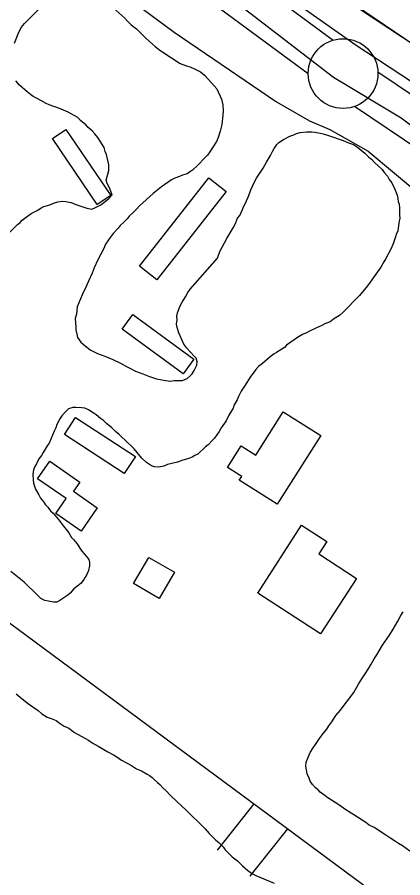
# Model space of a CAD drawing. Extents: x 3823584 to 3861785, y 301729 to 327625.
# Drawn here: x 3838741 to 3839018, y 322453 to 323070 of the extents above; entities that cross this region are included whole.
import ezdxf

# ---------------------------------------------------------------- set-up
doc = ezdxf.new("R2010")
doc.units = 0
for name, color, linetype in [('V-BLDG-OTLN', 7, 'Continuous'), ('V-FLOD-BASE', 7, 'Continuous'), ('V-LEVE-TOET', 7, 'Continuous'), ('V-RIVR-EDGE', 7, 'Continuous'), ('V-ROAD-CNTR', 7, 'Continuous'), ('V-RRAP-FSHR', 7, 'Continuous'), ('V-SITE-VEGE', 7, 'Continuous'), ('V-SURV-LINE', 7, 'Continuous')]:
    doc.layers.add(name, color=color, linetype=linetype)

msp = doc.modelspace()

# ---------------------------------------------------------------- linework, layer by layer
at = {"layer": 'V-BLDG-OTLN'}
for points in [[(3838776.17, 322989.06), (3838808.33, 322941.74), (3838798.68, 322935.18), (3838766.52, 322982.5)], [(3838891.1, 322944.56), (3838841.3, 322881.33), (3838828.86, 322891.12), (3838878.66, 322954.35)], [(3838824.27, 322856.34), (3838868.03, 322824.3), (3838860.37, 322813.83), (3838816.61, 322845.87)], [(3838959.02, 322769.6), (3838927.72, 322720.32), (3838900.57, 322737.57), (3838902.33, 322740.35), (3838892.2, 322746.78), (3838901.95, 322762.13), (3838912.36, 322755.52), (3838932.14, 322786.67)], [(3838782.94, 322782.51), (3838825.97, 322754.6), (3838818.06, 322742.4), (3838775.03, 322770.31)], [(3838764.59, 322751.29), (3838786.11, 322736.3), (3838781.53, 322729.72), (3838798.63, 322717.81), (3838787.01, 322701.13), (3838768.87, 322713.76), (3838776.27, 322724.4), (3838755.79, 322738.66)], [(3838958.91, 322627.44), (3838913.8, 322656.71), (3838945.35, 322705.36), (3838963.35, 322693.68), (3838957.58, 322684.79), (3838984.7, 322667.2)], [(3838824.72, 322663.51), (3838835.59, 322682.23), (3838854.02, 322671.54), (3838843.14, 322652.81)]]:
    msp.add_lwpolyline(points, close=True, dxfattribs=at)
at = {"layer": 'V-FLOD-BASE'}
for points in [[(3838278.93, 323536.96), (3838308, 323518.14), (3838341.35, 323490.78), (3838461.92, 323402.71), (3838721.01, 323212.03), (3838791.98, 323158.16), (3838831.31, 323131.65), (3838908.27, 323072.65), (3838968.12, 323026.47), (3839016.87, 322997.4), (3839062.18, 322963.2), (3839098.95, 322942.68), (3839327.26, 322782.78), (3839513.67, 322668.2), (3839868.52, 322451.01)], [(3838540.65, 323375.59), (3838681.58, 323274.69), (3838841.31, 323153.83), (3838934.47, 323084.95), (3838984.37, 323049.64), (3839079.88, 322986.79), (3839172.37, 322925.72), (3839309, 322835.6), (3839392.4, 322782.86), (3839486.35, 322726.31), (3839628.68, 322636.84), (3839751.95, 322561.62), (3839893.04, 322476.05), (3839942.86, 322448.85), (3839966.45, 322431.64)]]:
    msp.add_lwpolyline(points, dxfattribs=at)
at = {"layer": 'V-LEVE-TOET'}
for points in [[(3840049.71, 322428.78), (3840028.03, 322433.99), (3840015.7, 322434.78), (3839996.47, 322435.21), (3839981.41, 322438.68), (3839974.47, 322442.53), (3839963.23, 322456.24), (3839959.57, 322461.92), (3839948.36, 322472.64), (3839922.39, 322487.13), (3839751.66, 322594.07), (3839610.87, 322679.65), (3839498.5, 322745.65), (3839372.86, 322817.24), (3839262.27, 322885.96), (3839170.03, 322953.04), (3839027.04, 323048.82), (3838894.93, 323138.38), (3838796.61, 323212.92), (3838670.49, 323304.34), (3838542.35, 323398.37)], [(3838547.7, 323276.27), (3838670.46, 323191.13), (3838734.25, 323147.53), (3838804.42, 323095.58), (3838853.73, 323058.76), (3838927.19, 323008.94), (3838951.06, 322995.33), (3838965.53, 322989.15), (3838993.02, 322973.47), (3839029.35, 322943.15), (3839075.67, 322903.29), (3839115.58, 322876.01), (3839165.16, 322842.8), (3839261.24, 322783.57), (3839352.77, 322729.4), (3839463.4, 322656.77), (3839564.93, 322592.48), (3839641.98, 322544.19), (3839693.62, 322515.8), (3839726.83, 322498.67), (3839775.14, 322472.06), (3839838.33, 322428.16)]]:
    msp.add_lwpolyline(points, dxfattribs=at)
at = {"layer": 'V-RIVR-EDGE'}
msp.add_spline([(3836304.38, 325474.18), (3836346.41, 325438.32), (3836389.41, 325406.07), (3836417.64, 325385.43), (3836442.67, 325366.73), (3836470.25, 325340.95), (3836497.82, 325313.88), (3836554.9, 325258.45), (3836598.51, 325215.91), (3836636.36, 325181.1), (3836681.26, 325139.85), (3836737.07, 325093.42), (3836790.94, 325041.22), (3836840.33, 324993.52), (3836889.07, 324947.12), (3836934.61, 324907.14), (3836980.81, 324871.03), (3837015.47, 324849.09), (3837040.49, 324829.1), (3837085.39, 324787.2), (3837143.76, 324734.34), (3837181.61, 324700.82), (3837223.29, 324659.57), (3837272.05, 324619.59), (3837314.38, 324579.63), (3837346.45, 324546.76), (3837364.4, 324527.43), (3837395.83, 324500.35), (3837442.02, 324462.31), (3837492.71, 324422.97), (3837554.31, 324372.67), (3837573.56, 324361.05), (3837583.2, 324359.1), (3837596.69, 324352.64), (3837621.08, 324337.79), (3837648.03, 324319.73), (3837677.54, 324292.01), (3837718.58, 324249.48), (3837753.85, 324214.68), (3837781.43, 324188.89), (3837800.05, 324179.85), (3837819.95, 324170.8), (3837850.72, 324134.08), (3837874.45, 324110.23), (3837909.07, 324073.5), (3837941.78, 324040.64), (3837989.87, 323991.66), (3838022.58, 323960.72), (3838034.12, 323947.83), (3838046.3, 323933.66), (3838066.83, 323916.25), (3838089.91, 323892.41), (3838140.59, 323849.21), (3838186.14, 323811.17), (3838215.65, 323785.38), (3838265.68, 323736.4), (3838297.1, 323707.39), (3838336.87, 323671.94), (3838359.95, 323645.52), (3838385.62, 323627.46), (3838404.24, 323615.84), (3838421.56, 323601.65), (3838441.44, 323582.32), (3838460.05, 323567.49), (3838468.4, 323563.61), (3838484.45, 323555.21), (3838548.59, 323496.55), (3838595.44, 323464.29), (3838649.98, 323422.37), (3838701.3, 323379.82), (3838749.43, 323345.62), (3838798.22, 323317.86), (3838856.62, 323274.64), (3838932.99, 323221.74), (3838989.47, 323184.31), (3839037.6, 323150.12), (3839068.42, 323134.62), (3839093.42, 323104.98), (3839110.73, 323086.94), (3839122.93, 323081.12), (3839143.46, 323065.64), (3839172.34, 323044.36), (3839190.96, 323032.74), (3839215.99, 323015.96), (3839242.32, 323006.26), (3839316.8, 322969.43), (3839341.84, 322955.87), (3839371.38, 322944.22), (3839391.29, 322935.81), (3839417.61, 322920.32), (3839461.26, 322894.5), (3839483.71, 322873.23), (3839520.3, 322851.28), (3839555.6, 322828.69), (3839599.9, 322806.72), (3839718.7, 322751.14), (3839768.14, 322726.59), (3839807.95, 322705.92), (3839836.85, 322696.21), (3839865.1, 322680.71), (3839887.57, 322667.8), (3839924.17, 322652.28), (3839969.76, 322630.31), (3840004.43, 322612.22), (3840037.82, 322597.35), (3840085.35, 322579.88), (3840108.46, 322565.68), (3840121.92, 322548.93), (3840123.18, 322539.92), (3840122.53, 322533.5), (3840118, 322521.29), (3840112.84, 322514.24), (3840095.47, 322509.14), (3840089.68, 322509.15), (3840085.17, 322504.66), (3840084.51, 322498.23), (3840085.78, 322491.8), (3840130.72, 322467.26), (3840169.89, 322448.52), (3840197.51, 322439.45), (3840209.08, 322437.5), (3840231.59, 322441.3), (3840246.39, 322448.98), (3840266.34, 322458.57), (3840273.43, 322466.27), (3840278.59, 322471.4), (3840288.9, 322480.37), (3840295.98, 322484.85), (3840301.77, 322484.84), (3840308.2, 322484.82), (3840320.4, 322479.01), (3840324.87, 322470), (3840326.78, 322461.63), (3840338.32, 322450.03), (3840344.74, 322444.88), (3840366.58, 322437.75), (3840385.84, 322428.06), (3840421.8, 322409.33), (3840466.1, 322385.43), (3840492.41, 322368.65), (3840506.53, 322357.04), (3840533.49, 322340.26), (3840559.18, 322331.2), (3840587.44, 322322.13), (3840611.85, 322311.78), (3840642.02, 322296.28), (3840678.62, 322276.26), (3840712.64, 322255.6), (3840733.18, 322242.05), (3840784.53, 322210.43), (3840835.89, 322183.3), (3840892.39, 322153.59), (3840923.85, 322139.37), (3840950.82, 322127.08), (3840989.33, 322099.99), (3841017.57, 322082.56), (3841061.24, 322062.52), (3841092.69, 322044.45), (3841151.1, 322005.09), (3841210.78, 321964.44), (3841240.29, 321939.29), (3841299.97, 321894.79), (3841335.89, 321862.55), (3841374.37, 321823.89), (3841411.57, 321789.72), (3841444.92, 321758.14), (3841469.94, 321736.22), (3841482.12, 321723.98), (3841496.22, 321704.66), (3841509.05, 321694.34), (3841523.18, 321687.23), (3841573.9, 321660.75), (3841623.97, 321631.69), (3841667.62, 321606.51), (3841696.52, 321593.59), (3841738.26, 321575.48), (3841787.07, 321556.72), (3841815.99, 321552.15), (3841851.33, 321544.99), (3841886.66, 321533.33), (3841930.32, 321511.36), (3841950.22, 321498.46), (3841977.18, 321482.96), (3841998.38, 321476.48), (3842052.99, 321463.49), (3842082.55, 321456.34), (3842109.52, 321444.7), (3842146.12, 321427.26), (3842196.2, 321402.06), (3842241.13, 321374.95), (3842288.63, 321345.26), (3842321.38, 321327.18), (3842366.94, 321295.56), (3842395.19, 321280.07), (3842429.22, 321264.55), (3842452.35, 321258.71), (3842470.97, 321249.66)], degree=3, dxfattribs=at)
at = {"layer": 'V-ROAD-CNTR'}
for points in [[(3835362.23, 325460.93), (3835509.51, 325334.35), (3835871.75, 325022.77), (3836108.4, 324817.6), (3836413.99, 324556.93), (3836839.75, 324193.66), (3837163.69, 323918.79), (3837445.02, 323669.36), (3837836.48, 323328.41), (3838069.57, 323134.88), (3838125.38, 323086.8), (3838255.98, 322989.46), (3838600, 322735.35), (3839019.31, 322425.42), (3839565.54, 322022.91), (3840024.88, 321675.23), (3840474.87, 321349.99), (3840728.36, 321161.31)], [(3838910.94, 322505.52), (3838890.17, 322479.29), (3838884.69, 322472.37)], [(3838935.08, 322487.68), (3838913.69, 322460.67), (3838908.21, 322453.75)]]:
    msp.add_lwpolyline(points, dxfattribs=at)
at = {"layer": 'V-RRAP-FSHR'}
msp.add_lwpolyline([(3839991.75, 322437.85), (3839543.71, 322716.63), (3839470.27, 322757.31), (3838966.59, 323088.91), (3838516.71, 323417.87), (3838211.37, 323652.64)], dxfattribs=at)
at = {"layer": 'V-SITE-VEGE'}
for points in [[(3838741.98, 323057.7), (3838744.05, 323062.22), (3838746.43, 323064.95), (3838756.85, 323075.56)], [(3838807.6, 323078.41), (3838818.51, 323068.9), (3838820.33, 323066.81), (3838823.06, 323064.13), (3838826.69, 323061.16), (3838833.66, 323054.31), (3838840.32, 323048.66), (3838843.65, 323045.98), (3838851.81, 323040.35), (3838858.16, 323036.5), (3838862.68, 323034.74), (3838865.69, 323033.86), (3838869.01, 323032.39), (3838872.64, 323030.32), (3838875.66, 323027.94), (3838880.52, 323022.58), (3838884.46, 323018.11), (3838885.38, 323016.01), (3838886.91, 323013.02), (3838887.83, 323010.92), (3838888.77, 323006.73), (3838889.11, 323002.52), (3838888.84, 322999.22), (3838888, 322992.6), (3838887.42, 322989.89), (3838886.84, 322987.78), (3838885.38, 322983.26), (3838884.2, 322980.54), (3838879.46, 322972.99), (3838877.68, 322970.57), (3838876.19, 322969.05), (3838870.53, 322963.29), (3838866.96, 322959.96), (3838864.87, 322958.43), (3838863.08, 322957.22), (3838859.78, 322956.29), (3838857.68, 322955.37), (3838854.39, 322954.13), (3838852, 322952.91), (3838847.22, 322949.56), (3838844.83, 322948.04), (3838841.25, 322945), (3838838.86, 322943.18), (3838829.02, 322934.38), (3838826.65, 322931.65), (3838824.26, 322929.23), (3838821.58, 322926.8), (3838820.09, 322924.98), (3838817.71, 322922.56), (3838815.03, 322920.13), (3838813.54, 322918.31), (3838809.97, 322914.37), (3838807.89, 322911.65), (3838804.63, 322906.82), (3838803.46, 322903.8)], [(3838739.34, 323051.06), (3838741.98, 323057.7)], [(3838729.49, 322908.85), (3838741.41, 322920.97), (3838743.2, 322922.49), (3838744.68, 322924.01), (3838747.67, 322926.14), (3838751.25, 322928.87), (3838756.04, 322931.32), (3838758.43, 322932.84), (3838760.22, 322933.76), (3838764.72, 322935), (3838768.01, 322936.54), (3838770.41, 322937.16), (3838774.01, 322937.79), (3838776.11, 322937.51), (3838780.03, 322936.64), (3838783.34, 322935.17), (3838789.07, 322933.42), (3838791.18, 322932.54), (3838794.79, 322931.97), (3838797.49, 322933.19), (3838801.17, 322935.05), (3838804.43, 322937.44), (3838807.04, 322939.51), (3838809.33, 322942.23), (3838807.48, 322947.34), (3838805.85, 322950.38), (3838805.12, 322952.79), (3838806.29, 322957.01), (3838806.86, 322959.72), (3838806.83, 322963.62), (3838805.89, 322968.12), (3838805.26, 322971.12), (3838804.34, 322973.22), (3838803.71, 322976.22), (3838799.14, 322983.39), (3838797.01, 322986.07), (3838794.89, 322988.16), (3838792.17, 322990.54), (3838790.34, 322992.32), (3838786.71, 322995.6), (3838784.59, 322997.68), (3838782.17, 322999.16), (3838777.64, 323001.52), (3838774.33, 323003), (3838771.61, 323004.17), (3838764.08, 323006.81), (3838761.96, 323007.69), (3838758.04, 323009.76), (3838755.02, 323011.54), (3838752.6, 323012.72), (3838750.79, 323014.2), (3838748.36, 323015.99), (3838742.92, 323020.75), (3838740.18, 323024.02)], [(3838803.46, 322903.8), (3838799.02, 322895.65), (3838796.37, 322889.91), (3838794.9, 322885.99), (3838792.25, 322880.26), (3838790.49, 322876.04), (3838787.83, 322870.61), (3838784.3, 322861.86), (3838783.75, 322856.75), (3838782.88, 322853.44), (3838783.23, 322847.43), (3838783.25, 322845.33), (3838783.88, 322842.33), (3838784.5, 322839.93), (3838786.93, 322836.65), (3838788.45, 322835.16), (3838793.59, 322831), (3838798.73, 322828.34), (3838804.15, 322826.59), (3838809.88, 322824.23), (3838815.31, 322821.58), (3838819.54, 322819.21), (3838822.56, 322817.73), (3838826.18, 322815.66), (3838831.3, 322813.91), (3838836.13, 322811.85), (3838841.25, 322810.39), (3838846.37, 322809.23), (3838850.88, 322808.67), (3838853.89, 322809), (3838859.9, 322809.05), (3838863.19, 322810.59), (3838865.27, 322812.41), (3838866.76, 322813.92), (3838868.24, 322816.34), (3838870.01, 322819.96), (3838870.29, 322822.37), (3838869.67, 322825.07), (3838868.15, 322826.56), (3838862.99, 322832.22), (3838860.86, 322835.21), (3838857.19, 322843.28), (3838855.95, 322847.18), (3838855.62, 322849.58), (3838855.9, 322852.59), (3838855.87, 322855.29), (3838856.15, 322857.7), (3838858.21, 322862.52), (3838859.69, 322865.24), (3838862.06, 322869.17), (3838863.54, 322872.19), (3838865.32, 322874.61), (3838884.95, 322896.72), (3838886.71, 322901.54), (3838891.73, 322910.9), (3838896.18, 322918.45), (3838897.65, 322921.17), (3838899.42, 322925.39), (3838900.9, 322927.51), (3838902.97, 322931.73), (3838903.85, 322934.15), (3838905.03, 322936.26), (3838907.38, 322941.69), (3838908.85, 322945.91), (3838910.32, 322948.93), (3838911.5, 322951.64), (3838912.98, 322954.06), (3838917.73, 322961.31), (3838920.09, 322965.54), (3838923.05, 322970.37), (3838924.53, 322973.39), (3838925.71, 322975.51), (3838927.49, 322978.23), (3838928.98, 322979.74), (3838932.26, 322981.87), (3838936.75, 322984.32), (3838939.75, 322985.25), (3838941.54, 322986.16), (3838944.24, 322986.79), (3838948.74, 322987.43), (3838952.65, 322987.47), (3838954.75, 322987.18), (3838958.67, 322986.32), (3838960.77, 322986.04), (3838964.69, 322984.87), (3838975.24, 322981.06), (3838978.86, 322979.59), (3838982.48, 322978.42), (3838985.5, 322976.34), (3838990.64, 322972.18), (3838993.68, 322969.2), (3838995.49, 322967.72), (3838997.92, 322965.04), (3839000.04, 322963.25), (3839003.07, 322960.27), (3839004.59, 322958.18), (3839007.02, 322955.5), (3839008.24, 322953.11), (3839010.07, 322950.72), (3839011.9, 322946.83), (3839013.13, 322943.84)], [(3839013.13, 322943.84), (3839014.06, 322941.14), (3839014.69, 322937.54), (3839015.31, 322935.44), (3839015.63, 322933.04), (3839015.68, 322927.64), (3839015.7, 322925.53), (3839015.13, 322922.22), (3839014.28, 322916.2), (3839013.4, 322914.39), (3839012.82, 322911.98), (3839011.93, 322909.87), (3839011.06, 322907.16), (3839009.29, 322903.24), (3839005.74, 322896.6), (3839004.26, 322894.18), (3839002.19, 322890.26), (3838997.45, 322883.6), (3838994.48, 322879.67), (3838992.7, 322876.95), (3838986.75, 322869.98), (3838974.84, 322857.86), (3838972.45, 322855.73), (3838968.27, 322852.99), (3838965.89, 322851.17), (3838961.99, 322849.63), (3838959.9, 322848.41), (3838956.01, 322846.87), (3838953.62, 322845.65), (3838951.52, 322844.73), (3838948.83, 322843.2), (3838945.84, 322841.98), (3838942.25, 322839.84), (3838934.49, 322834.36), (3838933, 322832.85), (3838927.32, 322829.19), (3838925.53, 322828.27), (3838922.84, 322826.15), (3838917.18, 322821.29), (3838914.49, 322819.16), (3838912.41, 322817.04), (3838911.22, 322815.22), (3838908.84, 322812.2), (3838904.4, 322804.95), (3838902.03, 322801.32), (3838899.96, 322797.69), (3838899.08, 322795.28), (3838897.01, 322791.66), (3838896.13, 322789.25), (3838893.17, 322784.11), (3838891.1, 322780.19), (3838887.54, 322775.05), (3838886.06, 322772.63), (3838882.8, 322767.79), (3838881.31, 322766.28), (3838878.33, 322762.95), (3838876.25, 322761.43), (3838870.88, 322756.27), (3838868.79, 322755.35), (3838866.7, 322754.13), (3838864.3, 322753.21), (3838860.1, 322751.97), (3838856.21, 322750.43), (3838849.02, 322748.86), (3838846.32, 322747.63), (3838842.72, 322747), (3838839.71, 322747.28), (3838837.61, 322747.86), (3838833.98, 322750.23), (3838830.65, 322753.5), (3838825.18, 322760.07), (3838823.06, 322762.15), (3838820.33, 322764.53), (3838814.27, 322770.48), (3838811.84, 322772.57), (3838809.12, 322775.25), (3838805.18, 322778.22), (3838803.06, 322780.3), (3838800.95, 322781.79), (3838797.92, 322784.46), (3838795.8, 322785.94), (3838792.47, 322788.02), (3838789.76, 322789.2), (3838787.65, 322789.48), (3838783.15, 322789.74), (3838781.04, 322789.72), (3838778.05, 322788.79), (3838775.37, 322786.06), (3838773.28, 322783.64), (3838771.8, 322781.52), (3838769.73, 322777.6), (3838768.85, 322775.19), (3838767.67, 322772.77), (3838764.14, 322764.03), (3838762.66, 322762.21), (3838759.7, 322757.38), (3838758.51, 322755.26), (3838756.73, 322752.84), (3838754.96, 322749.22), (3838753.78, 322747.41), (3838752.9, 322745)], [(3838752.9, 322745), (3838752.33, 322741.68), (3838752.66, 322738.08), (3838752.98, 322735.38), (3838754.22, 322731.19), (3838756.67, 322727), (3838757.89, 322724.61), (3838760.31, 322721.93), (3838761.54, 322719.83), (3838763.05, 322718.34), (3838765.18, 322715.66), (3838767, 322713.87), (3838771.86, 322708.21), (3838773.38, 322705.82), (3838776.42, 322702.24), (3838778.24, 322699.85), (3838780.07, 322696.56), (3838781.58, 322695.07), (3838784.02, 322692.09), (3838787.67, 322686.72), (3838791.01, 322682.84), (3838792.53, 322680.75), (3838793.15, 322678.65), (3838793.18, 322676.25), (3838792.3, 322672.93), (3838791.13, 322669.92), (3838789.94, 322668.1), (3838789.06, 322666.3), (3838786.98, 322663.87), (3838784.59, 322661.75), (3838781.91, 322659.62), (3838779.23, 322656.59), (3838777.44, 322655.07), (3838771.76, 322651.41), (3838769.67, 322650.2), (3838767.27, 322650.17), (3838763.66, 322650.74), (3838760.95, 322651.32), (3838758.23, 322652.8), (3838752.17, 322658.75), (3838749.75, 322660.83), (3838746.1, 322664.41), (3838736.72, 322672.14)], [(3839023.07, 322471.58), (3839017.63, 322475.43), (3839014.91, 322477.21), (3839011.89, 322478.99), (3839009.47, 322480.77), (3839005.84, 322483.14), (3838997.38, 322488.47), (3838993.76, 322490.24), (3838991.34, 322492.03), (3838982.87, 322497.66), (3838977.13, 322501.21), (3838971.99, 322504.77), (3838964.13, 322509.81), (3838962.32, 322511.3), (3838958.69, 322513.97), (3838957.17, 322515.46), (3838955.36, 322516.94), (3838953.23, 322519.33), (3838951.41, 322521.72), (3838950.79, 322523.82), (3838949.26, 322527.11), (3838948.93, 322529.81), (3838948.31, 322532.5), (3838948.58, 322535.51), (3838949.76, 322538.23), (3838950.64, 322540.64), (3838951.52, 322542.45), (3838953.6, 322545.77), (3838955.38, 322548.19), (3838958.04, 322552.42), (3838960.71, 322556.05), (3838963.39, 322559.08), (3838964.88, 322561.5), (3838966.95, 322564.22), (3838969.92, 322568.76), (3838972.89, 322572.39), (3838982.69, 322585.4), (3838986.24, 322591.44), (3838988.61, 322595.07), (3838990.39, 322598.09), (3838993.65, 322602.92), (3838995.13, 322605.64), (3838997.5, 322609.57), (3838999.27, 322612.29), (3839003.42, 322619.23), (3839008.46, 322626.49), (3839011.13, 322630.72), (3839014.38, 322636.46), (3839016.45, 322640.69), (3839018.23, 322643.11)], [(3838740.4, 322584.29), (3838744.64, 322580.73), (3838749.18, 322577.16), (3838756.13, 322572.41), (3838758.86, 322570.03), (3838762.78, 322567.66), (3838765.5, 322566.79), (3838769.12, 322565.32), (3838771.23, 322563.53), (3838774.86, 322561.16), (3838778.18, 322559.69), (3838782.41, 322556.72), (3838792.38, 322551.1), (3838795.1, 322549.33), (3838799.33, 322546.96), (3838806.27, 322542.81), (3838810.2, 322540.75), (3838812.62, 322539.27), (3838815.94, 322536.89), (3838823.19, 322533.05), (3838826.81, 322530.68), (3838830.43, 322529.21), (3838834.36, 322526.84), (3838836.17, 322525.96), (3838837.99, 322524.47), (3838839.5, 322522.98), (3838841.93, 322520.9), (3838843.44, 322519.41), (3838845.87, 322516.73), (3838847.99, 322514.94), (3838851.02, 322511.67), (3838855.87, 322507.2)], [(3838855.87, 322507.2), (3838859.51, 322503.63), (3838861.93, 322501.55), (3838876.18, 322487.55), (3838878.91, 322484.27), (3838883.76, 322479.51), (3838885.88, 322477.72), (3838888.91, 322474.74), (3838890.43, 322472.66), (3838895.59, 322467.59), (3838899.22, 322464.62), (3838902.86, 322461.05), (3838906.79, 322457.78), (3838910.12, 322455.4), (3838912.53, 322454.22), (3838925.5, 322448.63)]]:
    msp.add_lwpolyline(points, dxfattribs=at)
at = {"layer": 'V-SURV-LINE'}
for points in [[(3838262.33, 323572.45), (3838967.9, 323053.09)], [(3838950.1, 323028.94), (3838244.53, 323548.3)], [(3839000.04, 323030.47), (3839333.24, 322806.35)], [(3839316.51, 322781.45), (3838983.3, 323005.57)]]:
    msp.add_lwpolyline(points, dxfattribs=at)
msp.add_circle((3838975.09, 323029.17), 25, dxfattribs=at)

doc.saveas('drawing.dxf')
